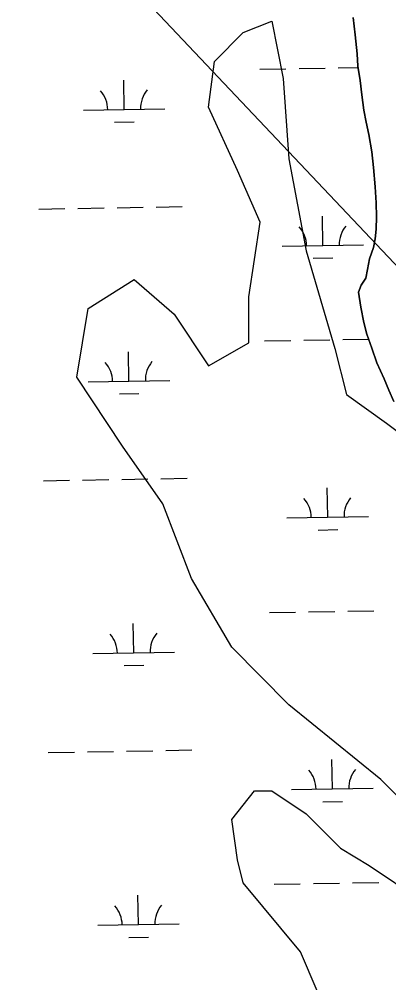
# Model space of a CAD drawing. Extents: x 3903937 to 3942190, y 260677 to 286651.
# Drawn here: x 3930291 to 3930743, y 274704 to 275883 of the extents above; entities that cross this region are included whole.
import ezdxf

# ---------------------------------------------------------------- set-up
doc = ezdxf.new("R2010")
doc.units = 0
for name, color, linetype in [('V-SITE-VEGE', 7, 'Continuous'), ('V-TOPO-SHOR', 7, 'Continuous'), ('V-UTIL-LINE', 7, 'Continuous'), ('V-WETL-SWMP', 7, 'Continuous')]:
    doc.layers.add(name, color=color, linetype=linetype)

msp = doc.modelspace()

# ---------------------------------------------------------------- linework, layer by layer
at = {"layer": 'V-SITE-VEGE'}
for points in [[(3930803.9, 274882.1), (3930733.6, 274952.4), (3930621.1, 275043.9), (3930550.9, 275114.2), (3930501.6, 275198.6), (3930466.5, 275290), (3930417.3, 275360.3), (3930361.1, 275444.7), (3930375.1, 275529.1), (3930431.4, 275564.3), (3930480.6, 275522.1), (3930522.7, 275458.8), (3930571.9, 275486.9), (3930571.9, 275543.2), (3930586, 275634.6), (3930557.9, 275697.9), (3930522.7, 275775.3), (3930529.8, 275831.5), (3930564.9, 275866.7), (3930600.1, 275880.8), (3930614.1, 275810.4), (3930621.1, 275712), (3930642.2, 275599.4), (3930677.4, 275479.9), (3930691.4, 275423.6), (3930740.6, 275388.5), (3930796.9, 275346.3)], [(3930677.4, 274643), (3930635.2, 274741.5), (3930564.9, 274825.9), (3930557.9, 274854), (3930550.9, 274903.2), (3930579, 274938.4), (3930600.1, 274938.4), (3930642.2, 274910.2), (3930684.4, 274868.1), (3930719.5, 274847), (3930782.8, 274804.8), (3930846.1, 274741.5), (3930895.3, 274685.2)]]:
    msp.add_lwpolyline(points, dxfattribs=at)
at = {"layer": 'V-TOPO-SHOR'}
for points in [[(3930728, 275658.4), (3930726.8, 275677.8), (3930724.5, 275701.5), (3930722.7, 275720.6), (3930719.1, 275741.9), (3930715.7, 275757.1), (3930713, 275771.8), (3930710.5, 275790.5), (3930708.5, 275807.9), (3930705.4, 275825.6), (3930704.6, 275840.8), (3930702, 275863.9), (3930699.8, 275885.3)], [(3930749.5, 275414.9), (3930743.3, 275428.8), (3930737.8, 275442.8), (3930728.6, 275462.5), (3930722.5, 275480.2), (3930716.5, 275497.5), (3930713, 275512), (3930709.2, 275530.7), (3930706.4, 275549), (3930709.6, 275557.5), (3930715.2, 275566.1), (3930717.2, 275576.8), (3930719.6, 275589.7), (3930724.6, 275603.5), (3930726.6, 275614.2), (3930727.8, 275625.9), (3930728.2, 275641.1), (3930728, 275658.4)]]:
    msp.add_lwpolyline(points, dxfattribs=at)
at = {"layer": 'V-UTIL-LINE'}
msp.add_lwpolyline([(3921517.4, 284435.9), (3929017.8, 277413.5), (3932265.6, 273984.1), (3936271.1, 267959.1), (3937259.2, 266527.6)], dxfattribs=at)
at = {"layer": 'V-WETL-SWMP'}
for p, q in [((3930699.8, 275885.3), (3930702, 275863.9)), ((3930702, 275863.9), (3930704.6, 275840.8)), ((3930704.6, 275840.8), (3930705.4, 275825.6)), ((3930585.4, 275821.9), (3930617.4, 275822.5)), ((3930633.4, 275822.8), (3930665.4, 275823.3)), ((3930681.4, 275823.6), (3930705.7, 275824)), ((3930705.4, 275825.6), (3930708.5, 275807.9)), ((3930419.2, 275772.6), (3930418.6, 275808.5)), ((3930708.5, 275807.9), (3930710.5, 275790.5)), ((3930710.5, 275790.5), (3930713, 275771.8)), ((3930369.2, 275771.7), (3930469.2, 275773.4)), ((3930713, 275771.8), (3930715.7, 275757.1)), ((3930407.5, 275756.9), (3930431.5, 275757.3)), ((3930715.7, 275757.1), (3930719.1, 275741.9)), ((3930719.1, 275741.9), (3930722.7, 275720.6)), ((3930722.7, 275720.6), (3930724.5, 275701.5)), ((3930724.5, 275701.5), (3930726.8, 275677.8)), ((3930726.8, 275677.8), (3930728, 275658.4)), ((3930314.5, 275650.6), (3930346.5, 275651.2)), ((3930362.5, 275651.5), (3930394.5, 275652)), ((3930410.5, 275652.3), (3930442.5, 275652.9)), ((3930458.5, 275653.2), (3930490.4, 275653.7)), ((3930728, 275658.4), (3930728.2, 275641.1)), ((3930662.6, 275606), (3930662, 275642)), ((3930728.2, 275641.1), (3930727.8, 275625.9)), ((3930727.8, 275625.9), (3930726.6, 275614.2)), ((3930726.6, 275614.2), (3930724.6, 275603.5)), ((3930612.6, 275605.1), (3930712.6, 275606.9)), ((3930724.6, 275603.5), (3930719.6, 275589.7)), ((3930650.9, 275590.4), (3930674.9, 275590.8)), ((3930719.6, 275589.7), (3930717.2, 275576.8)), ((3930717.2, 275576.8), (3930715.2, 275566.1)), ((3930709.6, 275557.5), (3930706.4, 275549)), ((3930715.2, 275566.1), (3930709.6, 275557.5)), ((3930706.4, 275549), (3930709.2, 275530.7)), ((3930709.2, 275530.7), (3930713, 275512)), ((3930713, 275512), (3930716.5, 275497.5)), ((3930716.5, 275497.5), (3930722.5, 275480.2)), ((3930591.3, 275489.3), (3930623.3, 275489.9)), ((3930639.3, 275490.1), (3930671.3, 275490.7)), ((3930687.2, 275491), (3930718.6, 275491.5)), ((3930425, 275439.9), (3930424.4, 275475.9)), ((3930722.5, 275480.2), (3930728.6, 275462.5)), ((3930728.6, 275462.5), (3930737.8, 275442.8)), ((3930375.1, 275439.1), (3930475, 275440.8)), ((3930737.8, 275442.8), (3930743.3, 275428.8)), ((3930413.3, 275424.3), (3930437.3, 275424.7)), ((3930743.3, 275428.8), (3930749.5, 275414.9)), ((3930320.3, 275318), (3930352.3, 275318.6)), ((3930368.3, 275318.8), (3930400.3, 275319.4)), ((3930416.3, 275319.7), (3930448.3, 275320.3)), ((3930464.3, 275320.5), (3930496.3, 275321.1)), ((3930668.5, 275273.4), (3930667.9, 275309.4)), ((3930618.5, 275272.5), (3930718.5, 275274.3)), ((3930656.8, 275257.7), (3930680.8, 275258.2)), ((3930597.1, 275156.7), (3930629.1, 275157.2)), ((3930645.1, 275157.5), (3930677.1, 275158.1)), ((3930693.1, 275158.4), (3930725.1, 275158.9)), ((3930430.9, 275107.3), (3930430.3, 275143.3)), ((3930380.9, 275106.4), (3930480.9, 275108.2)), ((3930419.2, 275091.7), (3930443.2, 275092.1)), ((3930470.2, 274987.9), (3930502.2, 274988.5)), ((3930326.2, 274985.4), (3930358.2, 274985.9)), ((3930374.2, 274986.2), (3930406.2, 274986.8)), ((3930422.2, 274987.1), (3930454.2, 274987.6)), ((3930674.3, 274940.8), (3930673.7, 274976.7)), ((3930624.3, 274939.9), (3930724.3, 274941.6)), ((3930662.6, 274925.1), (3930686.6, 274925.5)), ((3930603, 274824), (3930635, 274824.6)), ((3930651, 274824.9), (3930683, 274825.5)), ((3930699, 274825.7), (3930731, 274826.3)), ((3930436.8, 274774.7), (3930436.1, 274810.7)), ((3930386.8, 274773.8), (3930486.7, 274775.6)), ((3930425, 274759), (3930449, 274759.5))]:
    msp.add_line(p, q, dxfattribs=at)
for centre, start, end in [((3930363.9, 275772.1), 0.2366, 41.7802), ((3930474.4, 275774), 140.2366, 181.7802), ((3930607.4, 275605.5), 0.2366, 41.7802), ((3930717.9, 275607.4), 140.2366, 181.7802), ((3930369.8, 275439.4), 0.2366, 41.7802), ((3930480.3, 275441.4), 140.2366, 181.7802), ((3930613.2, 275272.9), 0.2366, 41.7802), ((3930723.7, 275274.8), 140.2366, 181.7802), ((3930375.7, 275106.8), 0.2366, 41.7802), ((3930486.1, 275108.8), 140.2366, 181.7802), ((3930729.6, 274942.2), 140.2366, 181.7802), ((3930619.1, 274940.3), 0.2366, 41.7802), ((3930381.5, 274774.2), 0.2366, 41.7802), ((3930492, 274776.1), 140.2366, 181.7802)]:
    msp.add_arc(centre, 35.2, start, end, dxfattribs=at)

doc.saveas('drawing.dxf')
